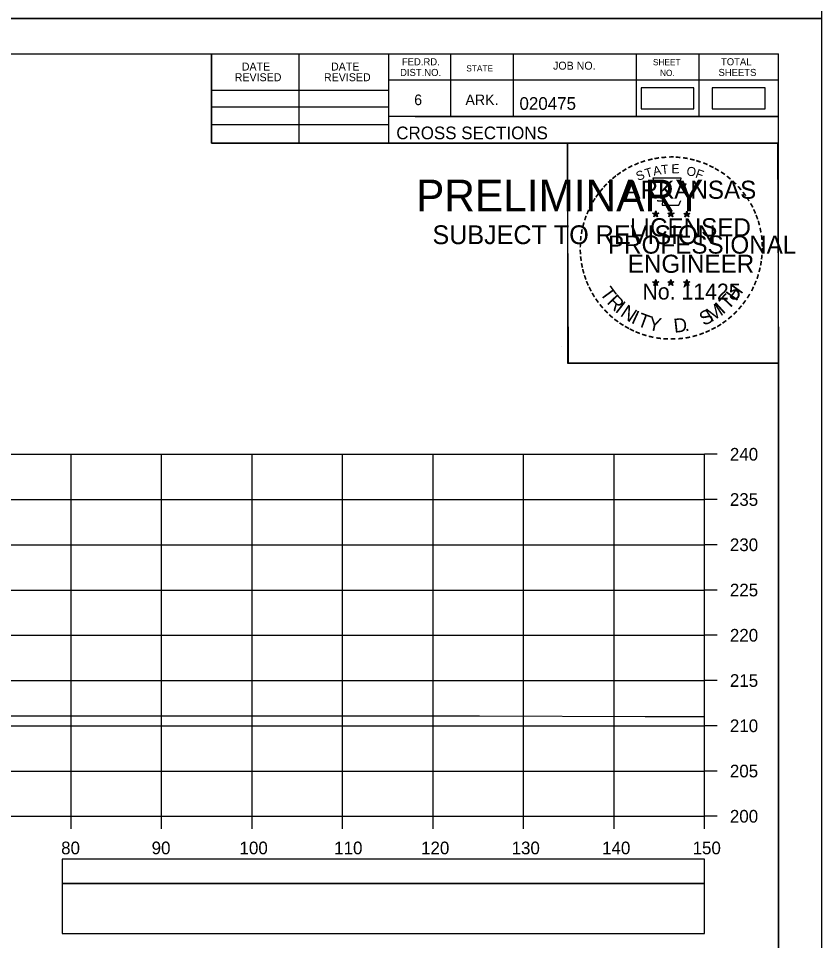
# Model space of a CAD drawing. Extents: x 1386544 to 1388153, y 379785 to 390999.
# Drawn here: x 1387433.9 to 1387522.6, y 390257 to 390358.9 of the extents above; entities that cross this region are included whole.
import ezdxf

# ---------------------------------------------------------------- set-up
doc = ezdxf.new("R2010")
doc.units = 0
for name, color, linetype in [('R_Axis', 7, 'Continuous'), ('R_Axis Annot', 7, 'Continuous'), ('R_Border', 7, 'Continuous'), ('R_Border PE', 7, 'Continuous'), ('R_Border Prem', 7, 'Continuous'), ('R_Exist Surface', 7, 'Continuous'), ('R_Grid', 7, 'Continuous'), ('R_No Plot', 7, 'Continuous'), ('S_SHOULDER', 7, 'Continuous')]:
    doc.layers.add(name, color=color, linetype=linetype)

msp = doc.modelspace()

# ---------------------------------------------------------------- linework, layer by layer
at = {"layer": 'R_Axis'}
for p, q in [((1387509.68, 390270.77), (1387509.68, 390310.77)), ((1387511.08, 390310.77), (1387509.68, 390310.77)), ((1387511.08, 390305.77), (1387509.68, 390305.77)), ((1387511.08, 390300.77), (1387509.68, 390300.77)), ((1387511.08, 390295.77), (1387509.68, 390295.77)), ((1387511.08, 390290.77), (1387509.68, 390290.77)), ((1387511.08, 390285.77), (1387509.68, 390285.77)), ((1387511.08, 390280.77), (1387509.68, 390280.77)), ((1387511.08, 390275.77), (1387509.68, 390275.77)), ((1387209.68, 390270.77), (1387509.68, 390270.77)), ((1387439.68, 390269.37), (1387439.68, 390270.77)), ((1387449.68, 390269.37), (1387449.68, 390270.77)), ((1387459.68, 390269.37), (1387459.68, 390270.77)), ((1387469.68, 390269.37), (1387469.68, 390270.77)), ((1387479.68, 390269.37), (1387479.68, 390270.77)), ((1387489.68, 390269.37), (1387489.68, 390270.77)), ((1387499.68, 390269.37), (1387499.68, 390270.77)), ((1387509.68, 390269.37), (1387509.68, 390270.77)), ((1387511.08, 390270.77), (1387509.68, 390270.77))]:
    msp.add_line(p, q, dxfattribs=at)
at = {"layer": 'R_Axis Annot'}
for points in [[(1387438.7, 390263.33), (1387509.68, 390263.33), (1387509.68, 390266.04), (1387438.7, 390266.04)], [(1387438.7, 390257.8), (1387509.68, 390257.8), (1387509.68, 390263.33), (1387438.7, 390263.33)]]:
    msp.add_lwpolyline(points, close=True, dxfattribs=at)
at = {"layer": 'R_Border'}
for p, q in [((1387201.68, 390355.03), (1387517.86, 390355.03)), ((1387455.22, 390345.15), (1387455.22, 390355.03)), ((1387464.9, 390345.15), (1387464.9, 390355.03)), ((1387474.76, 390355.03), (1387474.76, 390345.15)), ((1387481.6, 390355.03), (1387481.6, 390348.09)), ((1387488.54, 390355.03), (1387488.54, 390348.09)), ((1387502.12, 390355.03), (1387502.12, 390348.09)), ((1387509.06, 390355.03), (1387509.06, 390348.09)), ((1387517.86, 390149.57), (1387517.86, 390355.03)), ((1387517.86, 390352.09), (1387474.76, 390352.09)), ((1387517.86, 390352.11), (1387517.86, 390352.11)), ((1387455.22, 390351.01), (1387474.76, 390351.01)), ((1387455.22, 390349.15), (1387474.76, 390349.15)), ((1387517.86, 390348.09), (1387474.76, 390348.09)), ((1387477.72, 390348.09), (1387517.86, 390348.09)), ((1387455.22, 390347.21), (1387474.76, 390347.21)), ((1387517.86, 390345.15), (1387455.22, 390345.15))]:
    msp.add_line(p, q, dxfattribs=at)
at = {"layer": 'R_Border PE'}
for p, q in [((1387503.94, 390337.41), (1387504.29, 390337.3)), ((1387503.94, 390337.41), (1387504.19, 390337.36)), ((1387503.94, 390337.41), (1387504.18, 390337.28)), ((1387504.07, 390337), (1387504.29, 390337.3)), ((1387504.07, 390337), (1387504.2, 390337.24)), ((1387504.07, 390337), (1387504.29, 390337.22)), ((1387504.29, 390337.66), (1387504.25, 390337.41)), ((1387504.29, 390337.3), (1387504.29, 390337.66)), ((1387504.29, 390337.66), (1387504.34, 390337.41)), ((1387504.64, 390337.41), (1387504.29, 390337.3)), ((1387504.5, 390337), (1387504.29, 390337.3)), ((1387504.5, 390337), (1387504.29, 390337.21)), ((1387504.64, 390337.41), (1387504.35, 390337.36)), ((1387504.5, 390337), (1387504.37, 390337.29)), ((1387504.64, 390337.41), (1387504.43, 390337.3)), ((1387505.61, 390337.41), (1387505.96, 390337.3)), ((1387505.61, 390337.41), (1387505.86, 390337.36)), ((1387505.61, 390337.41), (1387505.85, 390337.28)), ((1387505.74, 390337), (1387505.96, 390337.3)), ((1387505.74, 390337), (1387505.87, 390337.24)), ((1387505.74, 390337), (1387505.96, 390337.22)), ((1387505.96, 390337.66), (1387505.92, 390337.41)), ((1387505.96, 390337.3), (1387505.96, 390337.66)), ((1387505.96, 390337.66), (1387506.01, 390337.41)), ((1387506.31, 390337.41), (1387505.96, 390337.3)), ((1387506.17, 390337), (1387505.96, 390337.3)), ((1387506.17, 390337), (1387505.96, 390337.21)), ((1387506.31, 390337.41), (1387506.02, 390337.36)), ((1387506.17, 390337), (1387506.04, 390337.29)), ((1387506.31, 390337.41), (1387506.1, 390337.3)), ((1387507.38, 390337.39), (1387507.72, 390337.28)), ((1387507.38, 390337.39), (1387507.63, 390337.35)), ((1387507.38, 390337.39), (1387507.61, 390337.27)), ((1387507.51, 390336.99), (1387507.72, 390337.28)), ((1387507.51, 390336.99), (1387507.63, 390337.23)), ((1387507.51, 390336.99), (1387507.72, 390337.2)), ((1387507.72, 390337.65), (1387507.68, 390337.4)), ((1387507.72, 390337.28), (1387507.72, 390337.65)), ((1387507.72, 390337.65), (1387507.77, 390337.4)), ((1387508.07, 390337.39), (1387507.72, 390337.28)), ((1387507.94, 390336.99), (1387507.72, 390337.28)), ((1387507.94, 390336.99), (1387507.72, 390337.2)), ((1387508.07, 390337.39), (1387507.79, 390337.35)), ((1387507.94, 390336.99), (1387507.8, 390337.28)), ((1387508.07, 390337.39), (1387507.87, 390337.29)), ((1387503.94, 390329.83), (1387504.29, 390329.72)), ((1387503.94, 390329.83), (1387504.19, 390329.79)), ((1387503.94, 390329.83), (1387504.17, 390329.71)), ((1387504.07, 390329.43), (1387504.29, 390329.72)), ((1387504.07, 390329.43), (1387504.2, 390329.67)), ((1387504.29, 390330.09), (1387504.25, 390329.84)), ((1387504.29, 390329.72), (1387504.29, 390330.09)), ((1387504.29, 390330.09), (1387504.34, 390329.84)), ((1387504.63, 390329.83), (1387504.29, 390329.72)), ((1387504.5, 390329.43), (1387504.29, 390329.72)), ((1387504.63, 390329.83), (1387504.35, 390329.78)), ((1387504.5, 390329.43), (1387504.36, 390329.72)), ((1387504.63, 390329.83), (1387504.43, 390329.73)), ((1387505.61, 390329.83), (1387505.96, 390329.72)), ((1387505.61, 390329.83), (1387505.86, 390329.79)), ((1387505.61, 390329.83), (1387505.84, 390329.71)), ((1387505.74, 390329.43), (1387505.96, 390329.72)), ((1387505.74, 390329.43), (1387505.87, 390329.67)), ((1387505.96, 390330.09), (1387505.91, 390329.84)), ((1387505.96, 390329.72), (1387505.96, 390330.09)), ((1387505.96, 390330.09), (1387506, 390329.84)), ((1387506.3, 390329.83), (1387505.96, 390329.72)), ((1387506.17, 390329.43), (1387505.96, 390329.72)), ((1387506.3, 390329.83), (1387506.02, 390329.78)), ((1387506.17, 390329.43), (1387506.03, 390329.72)), ((1387506.3, 390329.83), (1387506.1, 390329.73)), ((1387507.37, 390329.82), (1387507.72, 390329.71)), ((1387507.37, 390329.82), (1387507.63, 390329.78)), ((1387507.37, 390329.82), (1387507.61, 390329.7)), ((1387507.51, 390329.42), (1387507.72, 390329.71)), ((1387507.51, 390329.42), (1387507.63, 390329.66)), ((1387507.72, 390330.08), (1387507.68, 390329.83)), ((1387507.72, 390329.71), (1387507.72, 390330.08)), ((1387507.72, 390330.08), (1387507.77, 390329.83)), ((1387508.07, 390329.82), (1387507.72, 390329.71)), ((1387507.94, 390329.42), (1387507.72, 390329.71)), ((1387508.07, 390329.82), (1387507.78, 390329.77)), ((1387507.94, 390329.42), (1387507.8, 390329.71)), ((1387508.07, 390329.82), (1387507.87, 390329.72)), ((1387504.07, 390329.43), (1387504.28, 390329.64)), ((1387504.5, 390329.43), (1387504.28, 390329.64)), ((1387505.74, 390329.43), (1387505.95, 390329.64)), ((1387506.17, 390329.43), (1387505.95, 390329.64)), ((1387507.51, 390329.42), (1387507.72, 390329.63)), ((1387507.94, 390329.42), (1387507.72, 390329.63))]:
    msp.add_line(p, q, dxfattribs=at)
for points in [[(1387503.98, 390341.28), (1387504.25, 390340.46)], [(1387507.49, 390340.36), (1387507.64, 390340.65), (1387506.95, 390340.62), (1387507.1, 390341.28), (1387503.98, 390341.28)], [(1387504.47, 390338.86), (1387504.47, 390338.77), (1387505.04, 390338.76), (1387504.98, 390338.28), (1387506.85, 390338.28), (1387507.05, 390338.82)], [(1387504.29, 390337.66), (1387504.5, 390337), (1387503.94, 390337.41), (1387504.64, 390337.41), (1387504.07, 390337), (1387504.29, 390337.66)], [(1387505.96, 390337.66), (1387506.17, 390337), (1387505.61, 390337.41), (1387506.31, 390337.41), (1387505.74, 390337), (1387505.96, 390337.66)], [(1387507.72, 390337.65), (1387507.94, 390336.99), (1387507.38, 390337.39), (1387508.07, 390337.39), (1387507.51, 390336.99), (1387507.72, 390337.65)], [(1387504.29, 390330.09), (1387504.5, 390329.43), (1387503.94, 390329.83), (1387504.63, 390329.83), (1387504.07, 390329.43), (1387504.29, 390330.09)], [(1387505.96, 390330.09), (1387506.17, 390329.43), (1387505.61, 390329.83), (1387506.3, 390329.83), (1387505.74, 390329.43), (1387505.96, 390330.09)], [(1387507.72, 390330.08), (1387507.94, 390329.42), (1387507.37, 390329.82), (1387508.07, 390329.82), (1387507.51, 390329.42), (1387507.72, 390330.08)]]:
    msp.add_lwpolyline(points, dxfattribs=at)
for centre, radius in [((1387504.29, 390337.29), 0.172), ((1387504.29, 390337.29), 0.145), ((1387504.29, 390337.29), 0.116), ((1387504.29, 390337.29), 0.0991), ((1387504.29, 390337.29), 0.0747), ((1387504.29, 390337.29), 0.0495), ((1387504.29, 390337.29), 0.0296), ((1387505.96, 390337.29), 0.172), ((1387505.96, 390337.29), 0.145), ((1387505.96, 390337.29), 0.116), ((1387505.96, 390337.29), 0.0991), ((1387505.96, 390337.29), 0.0747), ((1387505.96, 390337.29), 0.0495), ((1387505.96, 390337.29), 0.0296), ((1387507.72, 390337.28), 0.172), ((1387507.72, 390337.28), 0.145), ((1387507.72, 390337.28), 0.116), ((1387507.72, 390337.28), 0.0991), ((1387507.72, 390337.28), 0.0747), ((1387507.72, 390337.28), 0.0495), ((1387507.72, 390337.28), 0.0296), ((1387504.29, 390329.72), 0.172), ((1387504.29, 390329.72), 0.145), ((1387504.29, 390329.72), 0.116), ((1387504.29, 390329.72), 0.0991), ((1387504.29, 390329.72), 0.0747), ((1387504.29, 390329.72), 0.0495), ((1387504.29, 390329.72), 0.0296), ((1387505.95, 390329.72), 0.172), ((1387505.95, 390329.72), 0.145), ((1387505.95, 390329.72), 0.116), ((1387505.95, 390329.72), 0.0991), ((1387505.95, 390329.72), 0.0747), ((1387505.95, 390329.72), 0.0495), ((1387505.95, 390329.72), 0.0296), ((1387507.72, 390329.71), 0.172), ((1387507.72, 390329.71), 0.145), ((1387507.72, 390329.71), 0.116), ((1387507.72, 390329.71), 0.0991), ((1387507.72, 390329.71), 0.0747), ((1387507.72, 390329.71), 0.0495), ((1387507.72, 390329.71), 0.0296)]:
    msp.add_circle(centre, radius, dxfattribs=at)
at = {"layer": 'R_Exist Surface'}
msp.add_lwpolyline([(1387209.68, 390281.59), (1387222.2, 390281.64), (1387245.24, 390281.72), (1387287.52, 390281.79), (1387291.06, 390281.8), (1387293.82, 390281.81), (1387338.31, 390281.92), (1387371.05, 390281.92), (1387387.74, 390281.91), (1387424.93, 390281.87), (1387436.22, 390281.85), (1387439.95, 390281.85), (1387484.81, 390281.85), (1387503.12, 390281.8), (1387509.68, 390281.78)], dxfattribs=at)
at = {"layer": 'R_Grid'}
for p, q in [((1387209.68, 390310.77), (1387509.68, 390310.77)), ((1387439.68, 390270.77), (1387439.68, 390310.77)), ((1387449.68, 390270.77), (1387449.68, 390310.77)), ((1387459.68, 390270.77), (1387459.68, 390310.77)), ((1387469.68, 390270.77), (1387469.68, 390310.77)), ((1387479.68, 390270.77), (1387479.68, 390310.77)), ((1387489.68, 390270.77), (1387489.68, 390310.77)), ((1387499.68, 390270.77), (1387499.68, 390310.77)), ((1387509.68, 390270.77), (1387509.68, 390310.77)), ((1387209.68, 390305.77), (1387509.68, 390305.77)), ((1387209.68, 390300.77), (1387509.68, 390300.77)), ((1387209.68, 390295.77), (1387509.68, 390295.77)), ((1387209.68, 390290.77), (1387509.68, 390290.77)), ((1387209.68, 390285.77), (1387509.68, 390285.77)), ((1387209.68, 390280.77), (1387509.68, 390280.77)), ((1387209.68, 390275.77), (1387509.68, 390275.77)), ((1387209.68, 390270.77), (1387509.68, 390270.77))]:
    msp.add_line(p, q, dxfattribs=at)
at = {"layer": 'R_No Plot'}
for p, q in [((1387189.28, 390358.93), (1387522.61, 390358.93)), ((1387493.89, 390322.7), (1387493.89, 390322.7))]:
    msp.add_line(p, q, dxfattribs=at)
for points in [[(1387189.27, 390572.26), (1387522.61, 390572.26), (1387522.61, 390358.93), (1387189.27, 390358.93)], [(1387189.27, 390358.93), (1387522.61, 390358.93), (1387522.61, 390145.59), (1387189.27, 390145.59)], [(1387435.6, 390355.03), (1387455.22, 390355.03), (1387455.22, 390345.15), (1387471.33, 390345.15), (1387494.53, 390345.15), (1387494.53, 390320.82), (1387517.86, 390320.82), (1387517.86, 390149.57), (1387201.68, 390149.57), (1387201.68, 390355.03)], [(1387494.53, 390345.15), (1387517.74, 390345.15), (1387517.86, 390320.82), (1387494.65, 390320.82)]]:
    msp.add_lwpolyline(points, close=True, dxfattribs=at)
at = {"layer": 'S_SHOULDER'}
for points in [[(1387502.67, 390348.94), (1387508.5, 390348.94), (1387508.5, 390351.25), (1387502.67, 390351.25)], [(1387510.54, 390348.94), (1387516.37, 390348.94), (1387516.37, 390351.25), (1387510.54, 390351.25)]]:
    msp.add_lwpolyline(points, close=True, dxfattribs=at)

# ---------------------------------------------------------------- texts
at = {"layer": 'R_Axis Annot'}
for s, p in [('240', (1387512.48, 390310.07)), ('235', (1387512.48, 390305.07)), ('230', (1387512.48, 390300.07)), ('225', (1387512.48, 390295.07)), ('220', (1387512.48, 390290.07)), ('215', (1387512.48, 390285.07)), ('210', (1387512.48, 390280.07)), ('205', (1387512.48, 390275.07)), ('200', (1387512.48, 390270.07)), ('80', (1387438.59, 390266.57)), ('90', (1387448.59, 390266.57)), ('100', (1387458.3, 390266.57)), ('110', (1387468.76, 390266.57)), ('120', (1387478.36, 390266.57)), ('130', (1387488.36, 390266.57)), ('140', (1387498.36, 390266.57)), ('150', (1387508.36, 390266.57))]:
    msp.add_text(s, height=1.4, dxfattribs=at).set_placement(p)
at = {"layer": 'R_Border'}
for s, height, p in [('FED.RD.', 0.782, (1387476.24, 390353.75)), ('JOB NO.', 0.879, (1387492.94, 390353.27)), ('SHEET', 0.684, (1387503.98, 390353.75)), ('TOTAL', 0.782, (1387511.5, 390353.75)), ('DATE', 0.879, (1387458.55, 390353.17)), ('DATE', 0.879, (1387468.41, 390353.17)), ('DIST.NO.', 0.782, (1387476.04, 390352.57)), ('STATE', 0.684, (1387483.36, 390353.07)), ('NO.', 0.684, (1387504.76, 390352.57)), ('SHEETS', 0.782, (1387511.22, 390352.57)), ('REVISED', 0.879, (1387457.77, 390351.99)), ('REVISED', 0.879, (1387467.63, 390351.99)), ('6', 1.17, (1387477.6, 390349.35)), ('ARK.', 1.172, (1387483.26, 390349.35)), ('020475', 1.4, (1387489.23, 390348.83)), ('CROSS SECTIONS', 1.4, (1387475.62, 390345.58))]:
    msp.add_text(s, height=height, rotation=360, dxfattribs=at).set_placement(p)
at = {"layer": 'R_Border PE'}
for s, height, rotation, p in [('-', 1.6, 24.3072, (1387502.1, 390342.14)), ('-', 1.6, 19.1761, (1387502.73, 390342.41)), ('-', 1.6, 13.6301, (1387503.48, 390342.65)), ('-', 1.6, 10.2193, (1387504.16, 390342.81)), ('-', 1.6, 5.8968, (1387504.89, 390342.92)), ('-', 1.6, 0.1862, (1387505.66, 390343)), ('-', 1.6, 357.743, (1387506.38, 390342.98)), ('-', 1.6, 352.1617, (1387507.13, 390342.93)), ('-', 1.6, 347.2049, (1387507.84, 390342.81)), ('-', 1.6, 342.3362, (1387508.48, 390342.66)), ('-', 1.6, 337.8551, (1387509.21, 390342.44)), ('-', 1.6, 36.2317, (1387500.29, 390341.06)), ('-', 1.6, 34.0636, (1387500.87, 390341.46)), ('-', 1.6, 28.7918, (1387501.46, 390341.83)), ('S', 1, 21.594, (1387502.34, 390340.96)), ('T', 1, 16.4036, (1387503.25, 390341.29)), ('A', 1, 11.2132, (1387504.08, 390341.54)), ('T', 1, 6.0228, (1387504.93, 390341.71)), ('E', 1, 0.8323, (1387506.03, 390341.82)), ('O', 1, 350.4515, (1387507.63, 390341.61)), ('F', 1, 340.0707, (1387508.59, 390341.38)), ('-', 1.6, 334.1211, (1387509.85, 390342.16)), ('-', 1.6, 329.6409, (1387510.42, 390341.88)), ('-', 1.6, 325.8627, (1387511.07, 390341.52)), ('-', 1.6, 42.9622, (1387499.38, 390340.27)), ('-', 1.6, 38.9507, (1387499.81, 390340.68)), ('ARKANSAS', 2, 360, (1387500.83, 390339)), ('-', 1.6, 320.5297, (1387511.68, 390341.09)), ('-', 1.6, 315.5786, (1387512.28, 390340.61)), ('-', 1.6, 50.6142, (1387498.53, 390339.3)), ('-', 1.6, 48.423, (1387498.93, 390339.79)), ('-', 1.6, 309.8797, (1387512.85, 390340.06)), ('-', 1.6, 58.0706, (1387497.79, 390338.21)), ('-', 1.6, 54.2325, (1387498.11, 390338.73)), ('-', 1.6, 306.6522, (1387513.37, 390339.45)), ('-', 1.4, 303.6753, (1387513.86, 390338.89)), ('-', 1.6, 67.7743, (1387497.22, 390336.98)), ('-', 1.6, 62.8713, (1387497.48, 390337.59)), ('-', 1.6, 299.6684, (1387514.18, 390338.28)), ('-', 1.6, 294.6628, (1387514.5, 390337.67)), ('-', 1.6, 72.3945, (1387497, 390336.35)), ('LICENSED', 2, 360, (1387501.43, 390334.85)), ('DWB', 0.01, 360, (1387504.28, 390337.29)), ('DWB', 0.01, 360, (1387505.95, 390337.29)), ('DWB', 0.01, 360, (1387507.71, 390337.28)), ('-', 1.6, 290.5728, (1387514.76, 390337.09)), ('-', 1.6, 75.461, (1387496.8, 390335.64)), ('-', 1.6, 285.1233, (1387514.99, 390336.51)), ('-', 1.6, 280.5493, (1387515.19, 390335.77)), ('-', 1.6, 85.1863, (1387496.59, 390334.23)), ('-', 1.6, 81.2013, (1387496.67, 390334.93)), ('PROFESSIONAL', 2, 360, (1387499.01, 390332.94)), ('-', 1.6, 276.5962, (1387515.35, 390335)), ('-', 1.6, 89.0622, (1387496.57, 390333.53)), ('-', 1.6, 274.3301, (1387515.41, 390334.28)), ('-', 1.6, 94.1959, (1387496.6, 390332.81)), ('ENGINEER', 2, 360, (1387501.2, 390330.82)), ('-', 1.6, 263.5172, (1387515.43, 390332.98)), ('-', 1.6, 269.9407, (1387515.45, 390333.65)), ('-', 1.6, 98.9479, (1387496.68, 390332.14)), ('-', 1.6, 101.7149, (1387496.81, 390331.41)), ('-', 1.6, 260.9953, (1387515.36, 390332.33)), ('-', 1.6, 105.4578, (1387496.97, 390330.81)), ('-', 1.6, 252.8681, (1387515.07, 390330.93)), ('-', 1.6, 255.7626, (1387515.25, 390331.65)), ('-', 1.6, 109.0874, (1387497.19, 390330.18)), ('-', 1.6, 114.0643, (1387497.44, 390329.59)), ('DWB', 0.01, 360, (1387504.27, 390329.72)), ('DWB', 0.01, 360, (1387505.94, 390329.72)), ('DWB', 0.01, 360, (1387507.71, 390329.71)), ('-', 1.6, 247.8887, (1387514.84, 390330.26)), ('-', 1.6, 115.7289, (1387497.75, 390328.97)), ('-', 1.6, 120.4471, (1387498.1, 390328.38)), ('T', 1.54, 306.0406, (1387498.05, 390328.56)), ('No. 11425', 1.757, 360, (1387502.82, 390327.87)), ('H', 1.54, 54.6088, (1387513.17, 390327.6)), ('-', 1.6, 244.6197, (1387514.58, 390329.63)), ('-', 1.6, 125.8934, (1387498.51, 390327.82)), ('R', 1.54, 314.005, (1387498.81, 390327.51)), ('I', 1.54, 321.9694, (1387499.71, 390326.58)), ('T', 1.54, 46.6444, (1387512.28, 390326.65)), ('-', 1.6, 233.8452, (1387513.78, 390328.22)), ('-', 1.6, 239.0712, (1387514.19, 390328.87)), ('-', 1.6, 130.7181, (1387498.97, 390327.27)), ('-', 1.6, 134.2238, (1387499.49, 390326.72)), ('N', 1.54, 326.5002, (1387500.28, 390326.11)), ('I', 1.54, 335.3603, (1387501.48, 390325.32)), ('S', 1.54, 26.9312, (1387509.59, 390324.92)), ('M', 1.54, 32.6563, (1387510.43, 390325.33)), ('I', 1.54, 42.1136, (1387511.71, 390326.17)), ('-', 1.6, 225.7653, (1387512.88, 390327.09)), ('-', 1.6, 231.2538, (1387513.35, 390327.66)), ('-', 1.6, 138.9338, (1387500.01, 390326.26)), ('-', 1.6, 144.6463, (1387500.57, 390325.85)), ('T', 1.54, 339.8912, (1387502.14, 390325)), ('Y', 1.54, 347.8556, (1387503.36, 390324.55)), ('D', 1.54, 6.3969, (1387506.35, 390324.19)), ('-', 1.6, 215.7363, (1387511.8, 390326.11)), ('-', 1.6, 221.0851, (1387512.35, 390326.58)), ('-', 1.6, 148.0898, (1387501.13, 390325.48)), ('-', 1.6, 151.5704, (1387501.71, 390325.16)), ('-', 1.6, 154.6002, (1387502.23, 390324.91)), ('.', 1.54, 13.7642, (1387507.54, 390324.32)), ('-', 1.6, 207.3568, (1387510.71, 390325.38)), ('-', 1.6, 212.2491, (1387511.27, 390325.72)), ('-', 1.6, 158.5612, (1387502.85, 390324.66)), ('-', 1.6, 162.7983, (1387503.54, 390324.44)), ('-', 1.6, 167.5555, (1387504.25, 390324.28)), ('-', 1.6, 173.1155, (1387505.03, 390324.17)), ('-', 1.6, 176.5183, (1387505.77, 390324.12)), ('-', 1.6, 181.5918, (1387506.52, 390324.14)), ('-', 1.6, 185.8167, (1387507.33, 390324.21)), ('-', 1.6, 191.2858, (1387508.06, 390324.34)), ('-', 1.6, 195.4743, (1387508.79, 390324.54)), ('-', 1.6, 200.7184, (1387509.47, 390324.79)), ('-', 1.6, 204.2516, (1387510.09, 390325.06))]:
    msp.add_text(s, height=height, rotation=rotation, dxfattribs=at).set_placement(p)
at = {"layer": 'R_Border Prem'}
for s, height, p in [('PRELIMINARY', 3.5, (1387477.81, 390337.61)), ('DWB', 0.01, (1387478.55, 390339.46)), ('SUBJECT TO REVISION', 2.0751, (1387479.62, 390333.99))]:
    msp.add_text(s, height=height, rotation=360, dxfattribs=at).set_placement(p)

doc.saveas('drawing.dxf')
